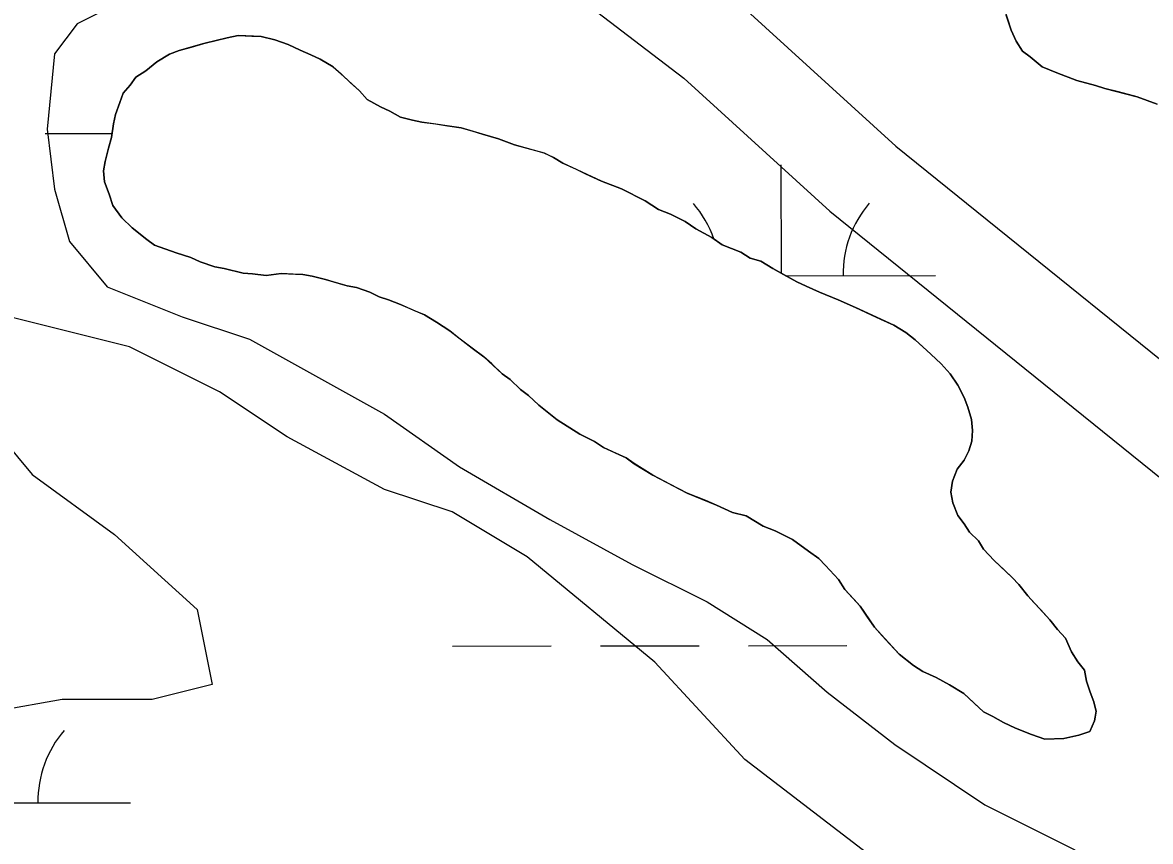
# Model space of a CAD drawing. Extents: x 3297753 to 3335611, y 652252 to 677623.
# Drawn here: x 3313763.5 to 3314129.5, y 671149.1 to 671414.8 of the extents above; entities that cross this region are included whole.
import ezdxf

# ---------------------------------------------------------------- set-up
doc = ezdxf.new("R2010")
doc.units = 0
for name, color, linetype in [('V-RIVR-EDGE', 7, 'Continuous'), ('V-ROAD-CNTR', 7, 'Continuous'), ('V-SITE-VEGE', 7, 'Continuous'), ('V-TOPO-SHOR', 7, 'Continuous'), ('V-WETL-SWMP', 7, 'Continuous')]:
    doc.layers.add(name, color=color, linetype=linetype)

msp = doc.modelspace()

# ---------------------------------------------------------------- linework, layer by layer
at = {"layer": 'V-RIVR-EDGE'}
msp.add_spline([(3319128.45, 669896.06), (3319102.43, 669879.07), (3319066.7, 669858.6), (3318998.74, 669821.54), (3318951.36, 669795.67), (3318909.43, 669773.67), (3318888.84, 669759.37), (3318855.44, 669738.9), (3318784.76, 669700.69), (3318721.46, 669664.78), (3318663.98, 669631.57), (3318611.56, 669602.22), (3318546.3, 669558.18), (3318510.56, 669535.77), (3318467.46, 669512.61), (3318428.61, 669485.17), (3318397.15, 669465.86), (3318376.19, 669455.05), (3318341.63, 669437.3), (3318289.99, 669414.16), (3318221.27, 669382.92), (3318160.71, 669354.37), (3318105.57, 669327.36), (3318072.18, 669313.09), (3318054.32, 669302.28), (3318037.62, 669291.07), (3318008.5, 669278.35), (3317934.74, 669245.57), (3317848.15, 669204.67), (3317778.28, 669175.76), (3317690.15, 669136.42), (3317626.88, 669112.54), (3317574.87, 669094.44), (3317522.09, 669077.89), (3317438.26, 669052.51), (3317361.81, 669030.2), (3317325.33, 669020.99), (3317282.65, 669010.62), (3317240.35, 669001.03), (3317194.96, 668994.94), (3317157.73, 668992.7), (3317125.14, 668988.91), (3317099.93, 668988.19), (3317080.17, 668991.73), (3317051.86, 668995.29), (3317007.27, 668998.12), (3316976.25, 668998.19), (3316933.98, 668997.13), (3316897.13, 668994.12), (3316852.89, 668984.15), (3316825.35, 668979.18), (3316789.64, 668968.41), (3316757.83, 668964.61), (3316689.18, 668960.9), (3316637.21, 668958.7), (3316609.3, 668962.26), (3316564.32, 668966.25), (3316521.67, 668969.46), (3316453.44, 668978.16), (3316408.47, 668983.7), (3316370.87, 668990.77), (3316339.49, 669003.65), (3316308.11, 669017.68), (3316175.59, 669059.12), (3316062.44, 669095.85), (3316008.96, 669111.11), (3315957.45, 669138.77), (3315917.58, 669168.73), (3315889.7, 669185.47), (3315866.09, 669203.76), (3315831.26, 669231.38), (3315800.66, 669249.29), (3315742.55, 669272.71), (3315665.47, 669308.96), (3315570.21, 669365.04), (3315493.16, 669416.03), (3315408.38, 669475.19), (3315304.61, 669540.98), (3315222.53, 669595.48), (3315155.14, 669631.71), (3315081.54, 669664.47), (3315028.85, 669686.32), (3315002.89, 669692.59), (3314990.87, 669694.17), (3314966.07, 669703.92), (3314940.51, 669718.34), (3314918.45, 669734.68), (3314896.78, 669755.67), (3314868.14, 669779.01), (3314813.17, 669818.32), (3314771.76, 669851.38), (3314741.97, 669877.83), (3314699.03, 669923.3), (3314661.54, 669973.42), (3314624.43, 670022.77), (3314598.52, 670050.36), (3314575.3, 670069.81), (3314546.64, 670087.72), (3314523.39, 670093.98), (3314495.48, 670098.32), (3314476.1, 670103.8), (3314467.97, 670107.69), (3314463.32, 670108.87), (3314460.6, 670106.16), (3314446.25, 670107.75), (3314437.35, 670115.53), (3314433.12, 670128.33), (3314431.99, 670143.07), (3314432.42, 670158.97), (3314428.94, 670163.63), (3314421.21, 670172.57), (3314382.1, 670199.43), (3314356.16, 670215), (3314336.41, 670225.14), (3314320.51, 670227.5), (3314307.71, 670227.15), (3314297.63, 670226.01), (3314289.49, 670228.74), (3314284.07, 670233.41), (3314263.58, 670256.34), (3314234.21, 670300.24), (3314210.27, 670339.85), (3314183.99, 670376.37), (3314159.64, 670409.39), (3314121.77, 670464.55), (3314083.9, 670521.65), (3314058.41, 670561.27), (3314047.57, 670571.38), (3314026.29, 670588.89), (3314010.8, 670599.78), (3314004.22, 670603.29), (3313993.75, 670604.48), (3313981.34, 670603.73), (3313978.63, 670604.9), (3313958.88, 670618.91), (3313934.12, 670640.69), (3313892.34, 670683.45), (3313876.5, 670708.7), (3313854.08, 670736.29), (3313826.22, 670759.24), (3313808.02, 670773.25), (3313806.48, 670777.9), (3313803.44, 670800.79), (3313791.12, 670838.05), (3313772.59, 670874.16), (3313744.75, 670904.87), (3313727.33, 670918.48), (3313708.73, 670925.12), (3313696.34, 670933.3), (3313689.78, 670944.95), (3313684.39, 670960.08), (3313677.07, 670978.72), (3313670.11, 670989.59), (3313656.96, 671002.42), (3313636.06, 671018.37), (3313615.56, 671042.86), (3313603.21, 671064.6), (3313592, 671080.53), (3313565.34, 671118.21), (3313548.73, 671146.95), (3313542.16, 671155.89), (3313529.39, 671167.94), (3313523.99, 671178.43), (3313524.03, 671193.94), (3313519.42, 671213.73), (3313509.42, 671244.78), (3313493.98, 671276.23), (3313469.64, 671310.8), (3313446.46, 671348.09), (3313425.21, 671380.72), (3313399.72, 671423.82), (3313367.28, 671477.81), (3313340.62, 671517.82), (3313310.86, 671556.67), (3313282.64, 671593.97), (3313261.37, 671615.74), (3313235.84, 671644.11), (3313221.55, 671667.81), (3313207.66, 671695.76), (3313192.19, 671714.41), (3313177.9, 671738.49), (3313162.86, 671770.72), (3313133.13, 671822.76), (3313095.7, 671899.25), (3313081.44, 671936.12), (3313064.47, 671974.56), (3313049.43, 672009.11), (3313032.42, 672030.87), (3313011.53, 672048.37), (3313009.99, 672053.42), (3313008.06, 672060.01), (3313006.13, 672063.51), (3312992.2, 672075.57), (3312979.83, 672090.33), (3312969.4, 672106.65), (3312960.16, 672133.82), (3312954.78, 672153.61), (3312938.56, 672181.96), (3312919.25, 672214.19), (3312906.53, 672244.47), (3312890.32, 672278.25), (3312865.61, 672319.03), (3312852.49, 672347.37), (3312845.16, 672364.45), (3312835.9, 672379.6), (3312824.29, 672390.49), (3312817.34, 672405.24), (3312803.06, 672430.1), (3312791.09, 672451.46), (3312777.55, 672467.39), (3312769.05, 672479.04), (3312760.17, 672496.52), (3312756.37, 672525.22), (3312752.93, 672545.01), (3312743.29, 672569.47), (3312730.94, 672593.93), (3312715.09, 672611.42), (3312711.23, 672618.41), (3312711.24, 672622.67), (3312712.03, 672630.04), (3312706.63, 672640.14), (3312695.41, 672653.74), (3312691.54, 672656.07), (3312691.14, 672649.87), (3312671.75, 672650.31), (3312659.34, 672651.5), (3312656.63, 672653.45), (3312655.86, 672655.78), (3312655.87, 672660.43), (3312657.43, 672663.92), (3312662.48, 672667.39), (3312665.97, 672667.77), (3312673.34, 672666.2), (3312685.35, 672662.68), (3312689.62, 672663.45), (3312690.79, 672666.55), (3312680.75, 672685.19), (3312674.19, 672698.39), (3312664.92, 672710.43), (3312661.46, 672722.85), (3312652.59, 672744.59), (3312642.56, 672764.78), (3312630.57, 672779.93), (3312620.16, 672802.45), (3312606.63, 672821.49), (3312599.68, 672834.69), (3312586.93, 672851.79), (3312575.75, 672877.02), (3312565.35, 672908.07), (3312555.31, 672925.55), (3312544.5, 672942.64), (3312535.26, 672972.13), (3312524.49, 673007.45), (3312515.25, 673033.46), (3312497.53, 673081.2), (3312492.13, 673094.79), (3312486.34, 673107.21), (3312471.64, 673121.21), (3312462.35, 673128.6), (3312455.8, 673144.9), (3312445.42, 673179.05), (3312425.74, 673220.21), (3312421.51, 673234.18), (3312420.76, 673246.2), (3312418.07, 673255.52), (3312403.05, 673297.05), (3312376.45, 673363.04), (3312353.73, 673425.15), (3312312.85, 673516.77), (3312308.21, 673522.99), (3312298.14, 673529.99), (3312295.83, 673533.88), (3312295.85, 673544.73), (3312295.12, 673561.41), (3312291.28, 673578.1), (3312279.73, 673610.7), (3312265.87, 673650.68), (3312259.71, 673670.47), (3312252.8, 673700.35), (3312246.26, 673718.98), (3312244.32, 673722.09), (3312239.68, 673724.43), (3312231.16, 673731.43), (3312227.69, 673739.58), (3312227.32, 673747.72), (3312225.82, 673765.18), (3312221.6, 673783.8), (3312215.06, 673806.7), (3312206.57, 673824.56), (3312195.79, 673854.84), (3312188.51, 673891.7), (3312185.84, 673909.15), (3312175.82, 673935.94), (3312163.09, 673960.4), (3312160, 673967.78), (3312160.04, 673981.35), (3312156.21, 674003.85), (3312152.77, 674023.64), (3312140.46, 674063.61), (3312122.78, 674126.09), (3312116.65, 674157.13), (3312105.91, 674205.24), (3312092.04, 674242.9), (3312078.92, 674267.36), (3312075.46, 674280.55), (3312073.94, 674291.42), (3312066.22, 674307.33), (3312063.91, 674314.71), (3312064.71, 674322.46), (3312065.11, 674329.05), (3312058.54, 674339.54), (3312053.53, 674350.02), (3312051.61, 674359.72), (3312049.32, 674374.47), (3312044.35, 674402.79), (3312044.36, 674407.44), (3312047.87, 674412.86), (3312049.43, 674416.35), (3312048.66, 674421.39), (3312045.18, 674426.44), (3312039.37, 674428.4), (3312032.48, 674462.93), (3312024.43, 674503.67), (3312017.91, 674530.05), (3312012.49, 674533.56), (3312009.01, 674538.61), (3312009.02, 674542.1), (3312012.13, 674544.42), (3312016.39, 674545.18), (3312017.96, 674549.83), (3312015.68, 674570.39), (3312009.91, 674590.18), (3312007.59, 674592.9), (3312003.33, 674595.24), (3311998.68, 674597.58), (3311999.85, 674600.68), (3312002.58, 674604.55), (3312002.98, 674610.75), (3311997.59, 674625.12), (3311996.83, 674634.04), (3311998.04, 674649.93), (3311996.9, 674660.41), (3311993.04, 674667.4), (3311982.99, 674679.44), (3311982.63, 674692.63), (3311982.3, 674714.74), (3311983.86, 674718.22), (3311981.19, 674735.29), (3311978.87, 674739.95), (3311972.69, 674751.6), (3311964.98, 674768.3), (3311960.36, 674783.43), (3311953.45, 674811.76), (3311951.57, 674835.81), (3311949.71, 674865.28), (3311946.65, 674884.29), (3311939.31, 674896.33), (3311937.78, 674903.71), (3311938.58, 674914.17), (3311938.22, 674925.42), (3311931.71, 674958.01), (3311920.93, 674990.23), (3311909.78, 675028.65), (3311896.69, 675065.91), (3311889.78, 675096.56), (3311885.56, 675114.41), (3311882.47, 675119.07), (3311872.01, 675124.14), (3311865.03, 675124.16), (3311859.2, 675119.13), (3311856.86, 675114.48), (3311856.85, 675109.44), (3311858.39, 675104.78), (3311869.62, 675098.94), (3311876.19, 675089.62), (3311876.19, 675087.68), (3311871.92, 675086.91), (3311863, 675086.93), (3311853.69, 675086.18), (3311849.41, 675081.54), (3311847.07, 675075.73), (3311847.06, 675072.24), (3311847.05, 675067.2), (3311849.75, 675059.43), (3311848.96, 675056.33), (3311844.3, 675053.63), (3311838.87, 675052.09), (3311833.83, 675052.1), (3311831.13, 675057.93), (3311827.66, 675068.79), (3311827.68, 675074.22), (3311826.91, 675076.16), (3311824.58, 675077.72), (3311819.54, 675077.73), (3311814.88, 675073.87), (3311809.84, 675072.72), (3311793.15, 675068.1), (3311785, 675068.12), (3311778.04, 675073.57), (3311775.72, 675079.39), (3311778.47, 675091.41), (3311781.6, 675104.2), (3311784.33, 675108.46), (3311789.38, 675112.32), (3311788.61, 675115.04), (3311783.57, 675116.99), (3311782.42, 675122.04), (3311782.43, 675125.91), (3311787.88, 675135.21), (3311787.51, 675139.09), (3311785.18, 675141.03), (3311771.6, 675136.41), (3311760.74, 675134.89), (3311735.92, 675134.17), (3311725.83, 675133.81), (3311723.51, 675134.59), (3311722.36, 675138.86), (3311722.39, 675153.6), (3311723.2, 675168.72), (3311725.94, 675175.69), (3311733.33, 675184.2), (3311735.67, 675190.79), (3311740.38, 675212.11)], degree=3, dxfattribs=at)
at = {"layer": 'V-ROAD-CNTR'}
for points in [[(3313783.92, 671568.35), (3313833.7, 671531.33), (3313922.87, 671476.87), (3313997.34, 671419.77), (3314046.93, 671374.71), (3314172.74, 671273.22)], [(3313763.9, 671545.85), (3313816.89, 671506.44), (3313905.87, 671452.1), (3313978.1, 671396.73), (3314025.53, 671353.62), (3314155.41, 671248.73)]]:
    msp.add_lwpolyline(points, dxfattribs=at)
at = {"layer": 'V-SITE-VEGE'}
for points in [[(3313825.03, 671436.3), (3313781.21, 671414.37), (3313773.9, 671404.63), (3313771.47, 671380.26), (3313773.9, 671360.77), (3313778.77, 671343.72), (3313790.94, 671329.1), (3313815.29, 671319.35), (3313837.2, 671312.04), (3313881.02, 671287.68), (3313905.37, 671270.62), (3313934.58, 671253.57), (3313961.37, 671238.95), (3313985.71, 671226.77), (3314005.19, 671214.59), (3314024.67, 671197.53), (3314046.58, 671180.48), (3314075.79, 671160.98), (3314105.01, 671146.36)], [(3314039.27, 671143.93), (3313997.88, 671175.6), (3313968.67, 671207.28), (3313927.28, 671241.39), (3313902.94, 671256.01), (3313881.02, 671263.31), (3313849.38, 671280.37), (3313827.46, 671294.99), (3313798.25, 671309.61), (3313759.29, 671319.35)], [(3313742.25, 671297.42), (3313766.6, 671268.19), (3313793.38, 671248.69), (3313820.16, 671224.33), (3313825.03, 671199.97), (3313805.56, 671195.09), (3313776.34, 671195.09), (3313734.95, 671187.79)]]:
    msp.add_lwpolyline(points, dxfattribs=at)
at = {"layer": 'V-TOPO-SHOR'}
for points in [[(3314131.75, 671388.29), (3314125.24, 671390.77), (3314119.14, 671392.35), (3314114.78, 671393.42), (3314111.74, 671394.43), (3314105.63, 671396.01), (3314099.13, 671398.48), (3314094.37, 671400.45), (3314090.54, 671403.7), (3314087.97, 671405.57), (3314085.91, 671408.74), (3314084.29, 671412.33), (3314082.74, 671417.25)], [(3314024.06, 671238.63), (3314021.95, 671240.92), (3314018.53, 671243.27), (3314013.4, 671247.02), (3314007.79, 671249.9), (3314003.89, 671251.38), (3313998.3, 671254.7), (3313993.94, 671255.77), (3313988.75, 671258.19), (3313985.29, 671259.66), (3313979.23, 671262.12), (3313973.62, 671265), (3313968.01, 671267.88), (3313962.01, 671271.67), (3313959.44, 671273.54), (3313955.12, 671275.48), (3313952.1, 671276.93), (3313949.09, 671278.82), (3313944.35, 671281.22), (3313937.06, 671285.94), (3313931.08, 671290.6), (3313927.7, 671293.83), (3313925.13, 671295.7), (3313921.74, 671298.93), (3313919.18, 671300.8), (3313915.79, 671304.03), (3313913.24, 671306.34), (3313909.4, 671309.14), (3313905.13, 671312.41), (3313902.14, 671314.74), (3313897.86, 671317.57), (3313893.99, 671319.93), (3313890.53, 671321.4), (3313886.21, 671323.34), (3313882.3, 671324.83), (3313879.26, 671325.84), (3313876.23, 671327.29), (3313871.89, 671328.8), (3313868.83, 671329.37), (3313865.35, 671330.4), (3313861.87, 671331.43), (3313857.51, 671332.49), (3313854.45, 671333.06), (3313851.37, 671333.19), (3313847.41, 671333.36), (3313842.54, 671332.69), (3313838.16, 671333.31), (3313835.08, 671333.44), (3313828.98, 671335.02), (3313825.92, 671335.59), (3313821.13, 671337.12), (3313818.11, 671338.57), (3313813.33, 671340.09), (3313806.38, 671342.59), (3313803.82, 671344.46), (3313799.13, 671348.18), (3313795.74, 671351.41), (3313792.83, 671355.5), (3313791.66, 671359.08), (3313790.07, 671363.11), (3313789.78, 671366.65), (3313790.35, 671369.71), (3313791.41, 671374.07), (3313792.44, 671377.55), (3313793.07, 671381.93), (3313793.64, 671384.99), (3313795.12, 671388.89), (3313796.14, 671391.94), (3313798.45, 671394.48), (3313800.32, 671397.05), (3313803.49, 671399.11), (3313807.14, 671402.05), (3313811.21, 671404.51), (3313814.35, 671405.7), (3313818.36, 671406.85), (3313822.37, 671408.01), (3313826.83, 671409.14), (3313829.94, 671409.89), (3313833.5, 671410.62), (3313837.9, 671410.44), (3313840.98, 671410.3), (3313845.34, 671409.24), (3313849.68, 671407.73), (3313853.57, 671405.81), (3313857.03, 671404.34), (3313860.05, 671402.89), (3313864.36, 671400.5), (3313866.9, 671398.19), (3313869.87, 671395.42), (3313872.84, 671392.65), (3313875.37, 671389.9), (3313879.67, 671387.51), (3313882.69, 671386.06), (3313886.14, 671384.16), (3313890.06, 671383.11), (3313893.12, 671382.54), (3313897.5, 671381.91), (3313901.44, 671381.3), (3313905.82, 671380.68), (3313909.3, 671379.65), (3313912.78, 671378.62)], [(3313912.78, 671378.62), (3313918, 671377.08), (3313923.21, 671375.09), (3313927.13, 671374.05), (3313932.79, 671372.49), (3313935.81, 671371.04), (3313938.82, 671369.15), (3313943.14, 671367.2), (3313946.16, 671365.75), (3313951.35, 671363.33), (3313957.85, 671360.85), (3313965.62, 671356.99), (3313969.91, 671354.17), (3313973.81, 671352.68), (3313978.56, 671350.28), (3313981.98, 671347.93), (3313987.15, 671345.07), (3313990.57, 671342.72), (3313996.64, 671340.26), (3313999.64, 671338.37), (3314003.12, 671337.34), (3314006.99, 671334.97), (3314010.44, 671333.06), (3314014.74, 671330.68), (3314017.76, 671329.23), (3314022.09, 671327.28), (3314028.15, 671324.82), (3314033.78, 671322.38), (3314038.96, 671319.96), (3314041.98, 671318.51), (3314046.31, 671316.56), (3314050.17, 671314.2), (3314053.16, 671311.86), (3314055.71, 671309.56), (3314058.25, 671307.24), (3314061.64, 671304.02), (3314064.59, 671300.81), (3314067.08, 671297.18), (3314069.11, 671293.12), (3314070.3, 671289.99), (3314071.45, 671285.97), (3314071.74, 671282.44), (3314071.59, 671278.92), (3314070.58, 671275.88), (3314069.13, 671272.85), (3314066.8, 671269.87), (3314065.31, 671265.96), (3314064.73, 671262.46), (3314065.46, 671258.91), (3314067.05, 671254.88), (3314069.13, 671252.14), (3314070.78, 671249.43), (3314073.75, 671246.66), (3314075.4, 671243.95), (3314078.77, 671240.28), (3314082.16, 671237.05), (3314084.7, 671234.74), (3314086.81, 671232.45), (3314089.74, 671228.8), (3314091.84, 671226.51), (3314093.95, 671224.21), (3314096.9, 671221), (3314099.41, 671217.81), (3314101.93, 671215.06), (3314103.95, 671210.57), (3314106.02, 671207.4), (3314108.1, 671204.67), (3314108.83, 671201.11), (3314110, 671197.54), (3314111.19, 671194.4), (3314111.94, 671191.29), (3314111.37, 671188.22), (3314109.9, 671184.76), (3314106.33, 671183.59), (3314101.43, 671182.48), (3314095.26, 671182.3), (3314090.92, 671183.8), (3314085.71, 671185.79), (3314081.83, 671187.71), (3314078.38, 671189.62), (3314075.36, 671191.07), (3314072.39, 671193.84), (3314069, 671197.07), (3314064.28, 671199.91), (3314059.97, 671202.3), (3314055.65, 671204.24), (3314052.65, 671206.14), (3314047.96, 671209.86), (3314045.01, 671213.07), (3314042.48, 671215.82), (3314039.95, 671218.57), (3314037.46, 671222.2), (3314035.39, 671225.37), (3314033.29, 671227.67), (3314030.34, 671230.88), (3314028.27, 671234.05), (3314024.06, 671238.63)]]:
    msp.add_lwpolyline(points, dxfattribs=at)
at = {"layer": 'V-WETL-SWMP'}
for p, q in [((3313770.89, 671378.84), (3313792.63, 671378.86)), ((3314009.78, 671333.43), (3314009.75, 671368.65)), ((3314011.18, 671332.65), (3314059.78, 671332.7)), ((3313903.06, 671212.47), (3313935.06, 671212.5)), ((3313951.06, 671212.52), (3313983.06, 671212.55)), ((3313999.06, 671212.57), (3314031.06, 671212.6)), ((3313698.52, 671161.52), (3313798.52, 671161.62))]:
    msp.add_line(p, q, dxfattribs=at)
for points in [[(3314080.8, 671423.5), (3314084.29, 671412.33), (3314085.91, 671408.74), (3314087.97, 671405.57), (3314090.54, 671403.7), (3314094.37, 671400.45), (3314099.13, 671398.48), (3314105.63, 671396.01), (3314111.74, 671394.43), (3314114.78, 671393.42), (3314125.24, 671390.77), (3314131.75, 671388.29)], [(3314030.34, 671230.87), (3314035.39, 671225.37), (3314039.95, 671218.57), (3314047.96, 671209.86), (3314052.65, 671206.14), (3314055.65, 671204.24), (3314059.97, 671202.3), (3314064.28, 671199.91), (3314069, 671197.07), (3314075.36, 671191.07), (3314078.38, 671189.62), (3314081.83, 671187.71), (3314085.71, 671185.79), (3314090.92, 671183.8), (3314095.26, 671182.3), (3314101.43, 671182.48), (3314106.33, 671183.59), (3314109.9, 671184.76), (3314111.37, 671188.22), (3314111.94, 671191.28), (3314111.19, 671194.4), (3314110, 671197.54), (3314108.83, 671201.11), (3314108.1, 671204.67), (3314106.02, 671207.4), (3314103.95, 671210.57), (3314101.93, 671215.06), (3314099.41, 671217.81), (3314096.9, 671221), (3314089.74, 671228.8), (3314086.81, 671232.45), (3314084.7, 671234.74), (3314078.77, 671240.28), (3314075.4, 671243.95), (3314073.75, 671246.66), (3314070.78, 671249.43), (3314069.14, 671252.14), (3314067.05, 671254.88), (3314065.46, 671258.91), (3314064.73, 671262.46), (3314065.31, 671265.96), (3314066.8, 671269.87), (3314069.13, 671272.85), (3314070.58, 671275.88), (3314071.59, 671278.92), (3314071.74, 671282.44), (3314071.45, 671285.97), (3314070.3, 671289.99), (3314069.11, 671293.12), (3314067.08, 671297.18), (3314064.59, 671300.81), (3314061.64, 671304.02), (3314058.25, 671307.24), (3314053.16, 671311.86), (3314050.17, 671314.2), (3314046.31, 671316.56), (3314033.78, 671322.38), (3314028.15, 671324.82), (3314022.09, 671327.28), (3314017.76, 671329.23), (3314014.74, 671330.68), (3314006.99, 671334.97), (3314003.12, 671337.34), (3313999.64, 671338.37), (3313996.64, 671340.26), (3313990.57, 671342.72), (3313987.15, 671345.07), (3313981.98, 671347.93), (3313978.56, 671350.28), (3313973.81, 671352.68), (3313969.91, 671354.17), (3313965.62, 671356.99), (3313957.85, 671360.85), (3313951.35, 671363.33), (3313938.82, 671369.15), (3313935.81, 671371.04), (3313932.79, 671372.48), (3313923.21, 671375.09), (3313918, 671377.08), (3313912.78, 671378.62), (3313905.82, 671380.68), (3313893.12, 671382.54), (3313890.06, 671383.11), (3313886.14, 671384.16), (3313882.69, 671386.06), (3313879.67, 671387.51), (3313875.36, 671389.9), (3313872.84, 671392.65), (3313864.36, 671400.5), (3313860.05, 671402.89), (3313857.03, 671404.34), (3313853.56, 671405.81), (3313849.68, 671407.73), (3313845.34, 671409.24), (3313840.98, 671410.3), (3313833.5, 671410.62), (3313829.94, 671409.89), (3313822.37, 671408.01), (3313814.34, 671405.7), (3313811.21, 671404.52), (3313807.14, 671402.04)], [(3313807.14, 671402.04), (3313803.49, 671399.11), (3313800.32, 671397.05), (3313798.45, 671394.48), (3313796.14, 671391.94), (3313795.12, 671388.89), (3313793.64, 671384.99), (3313793.07, 671381.93), (3313792.44, 671377.55), (3313791.41, 671374.07), (3313790.35, 671369.71), (3313789.78, 671366.65), (3313790.07, 671363.11), (3313791.66, 671359.08), (3313792.83, 671355.5), (3313795.74, 671351.41), (3313799.13, 671348.19), (3313803.82, 671344.46), (3313806.38, 671342.59), (3313813.33, 671340.09), (3313818.11, 671338.57), (3313821.13, 671337.12), (3313825.92, 671335.59), (3313828.98, 671335.02), (3313835.08, 671333.44), (3313838.16, 671333.31), (3313842.54, 671332.69), (3313847.41, 671333.36), (3313854.45, 671333.06), (3313857.51, 671332.49), (3313861.87, 671331.43), (3313868.83, 671329.37), (3313871.89, 671328.8), (3313876.24, 671327.29), (3313879.26, 671325.84), (3313882.3, 671324.83), (3313886.2, 671323.34), (3313893.99, 671319.93), (3313897.86, 671317.56), (3313902.14, 671314.74), (3313909.4, 671309.14), (3313913.24, 671306.34), (3313919.18, 671300.8), (3313921.74, 671298.93), (3313925.13, 671295.7), (3313927.7, 671293.83), (3313931.08, 671290.6), (3313937.06, 671285.94), (3313944.35, 671281.22), (3313949.09, 671278.82), (3313952.1, 671276.93), (3313959.44, 671273.54), (3313962.01, 671271.66), (3313968.02, 671267.88), (3313979.23, 671262.12), (3313988.75, 671258.19), (3313993.94, 671255.77), (3313998.3, 671254.7), (3314003.89, 671251.38), (3314007.79, 671249.9), (3314013.4, 671247.01), (3314018.53, 671243.27), (3314021.95, 671240.92), (3314024.06, 671238.63), (3314028.27, 671234.05), (3314030.34, 671230.87)]]:
    msp.add_lwpolyline(points, dxfattribs=at)
for centre, start, end in [((3313954.54, 671333.07), 19.0738, 40.8301), ((3314065.03, 671333.18), 139.2865, 180.8301), ((3313803.76, 671162.1), 139.2865, 180.8301)]:
    msp.add_arc(centre, 35.25, start, end, dxfattribs=at)

doc.saveas('drawing.dxf')
